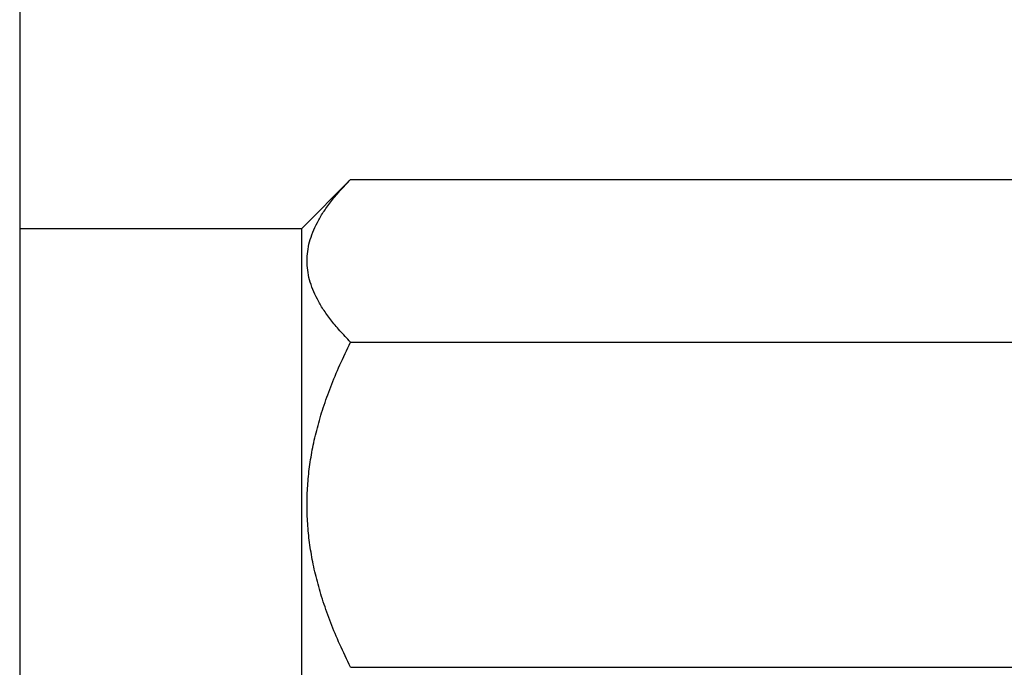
# Model space of a CAD drawing. Header units: inches. Extents: x 1 to 669, y 0 to 417.
# Tile 296 of 448: x 320.616 to 321.49, y 265.942 to 266.517. Entities that reach past the tile are written whole.
import ezdxf

# ---------------------------------------------------------------- set-up
doc = ezdxf.new("R2010")
doc.units = ezdxf.units.IN
doc.header["$LTSCALE"] = 12
doc.header["$MEASUREMENT"] = 0
doc.layers.add('X', color=1, linetype='CONTINUOUS')

msp = doc.modelspace()

# ---------------------------------------------------------------- linework, layer by layer
at = {"layer": 'X', "extrusion": (-1, 4.93038e-32, -2.22045e-16)}
for p, q in [((320.61586, 270.8505), (320.61586, 265.49617)), ((320.86586, 266.33168), (320.90954, 266.37536)), ((320.90954, 266.37536), (322.07219, 266.37536)), ((320.86586, 266.33168), (320.61586, 266.33168)), ((320.86586, 266.33168), (320.86586, 265.84168)), ((320.90954, 266.23102), (322.07219, 266.23102)), ((320.90954, 265.94234), (322.07219, 265.94234))]:
    msp.add_line(p, q, dxfattribs=at)
at = {"layer": 'X'}
for points, weights in [([(320.90954, 266.23102), (320.83737, 266.30319), (320.90954, 266.37536)], [3.30333247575, 3.81435978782, 3.30333247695]), ([(320.90954, 265.94234), (320.83737, 266.08668), (320.90954, 266.23102)], [3.30333247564, 3.81435978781, 3.30333247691])]:
    msp.add_rational_spline(points, weights, degree=2, dxfattribs=at)

doc.saveas('drawing.dxf')
